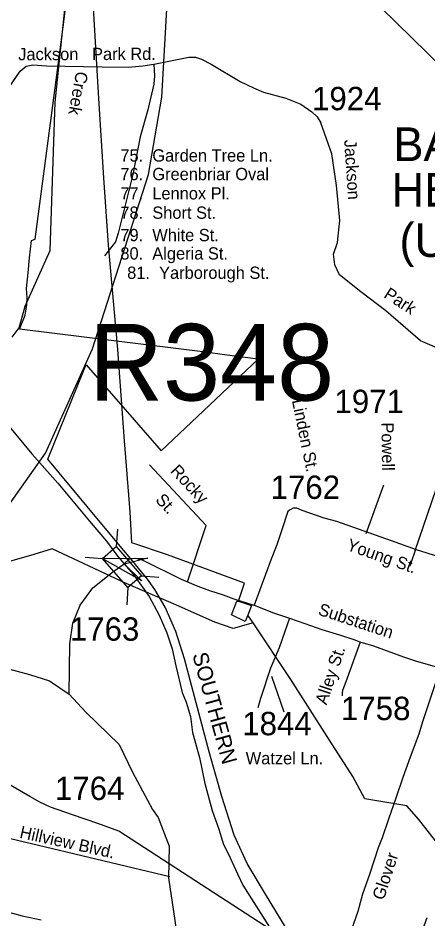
# Model space of a CAD drawing. Extents: x 884530 to 1028605, y 526725 to 653634.
# Drawn here: x 970449 to 972642, y 584283 to 589105 of the extents above; entities that cross this region are included whole.
import ezdxf

# ---------------------------------------------------------------- set-up
doc = ezdxf.new("R2010")
doc.units = 0
for name, color, linetype in [('Exist Boundary Political City Limit New', 7, 'Continuous'), ('Exist Civil Demographics City Label', 7, 'Continuous'), ('Exist Hydrographic Creek Single Shore', 7, 'Continuous'), ('Exist Hydrographic Creek Single Shore Label', 7, 'Continuous'), ('Exist Hydrographic Misc Water Feature', 7, 'Continuous'), ('Exist Railroad Mainline', 7, 'Continuous'), ('Exist Railroad Mainline Label', 7, 'Continuous'), ('Exist Road Non-System Type 51', 7, 'Continuous'), ('Exist Road Non-System Type 51 Label', 7, 'Continuous'), ('Exist Road Primary US Structure RailRoad Attributed CELL', 7, 'Continuous'), ('Exist Road Primary US Structure RailRoad CELL', 7, 'Continuous'), ('Exist Road Primary US Structure RailRoad Number Label', 7, 'Continuous'), ('Exist Road Primary US UnDivided 4 Lane Attributed', 7, 'Continuous'), ('Exist Road Secondary Type 41 Attributed', 7, 'Continuous'), ('Exist Road Secondary Type 51 Attributed', 7, 'Continuous'), ('Exist Road Secondary Type 51 Label', 7, 'Continuous'), ('Exist Road Secondary Type 51 Number Label', 7, 'Continuous'), ('Exist Utilities Electrical Transmission Line', 7, 'Continuous'), ('Map Preparation Boundary City Limit Buffer Line', 7, 'Continuous')]:
    doc.layers.add(name, color=color, linetype=linetype)

msp = doc.modelspace()

# ---------------------------------------------------------------- linework, layer by layer
at = {"layer": 'Exist Boundary Political City Limit New'}
msp.add_lwpolyline([(971913.4, 584184.1), (971771.7, 584416.5), (971675.4, 584579.2), (971604.9, 584731.1), (971539.6, 584938.8), (971472.1, 585176.9), (971339, 585675.8), (971293.7, 585821.6), (971236.5, 585951.8), (971181, 586046.8), (971141.6, 586100.9), (971061.9, 586198.8), (970968.3, 586310.9), (970668.6, 586671.1), (970607.8, 586744.3), (970801.6, 587219.4), (970813.6, 587248.9), (971021.2, 587009.9), (971213.9, 586787.9), (971733.1, 587278.4), (971552.4, 587302.9), (971451.2, 587316.7), (970456.9, 587439.2), (970487.4, 587514.6), (970496.2, 587569.1), (970497.1, 587607.6), (970494.5, 587658), (970502.6, 587741.8), (970511, 587820.8), (970521.6, 587913.7), (970539.9, 587921.2), (970606.1, 588421.4), (970668.8, 588893.2), (970694.8, 589097.9), (970720.1, 589303.9)], dxfattribs=at)
at = {"layer": 'Exist Hydrographic Creek Single Shore'}
for points in [[(970416.9, 587396.7), (970455.2, 587447), (970487.6, 587563.1), (970620.8, 587860.5), (970648.3, 588654.1), (970734.4, 589495.4), (970786.7, 590088.9), (970777.4, 590374.5), (970689.4, 590876.4), (970578.6, 591090), (969975.3, 591919.6)], [(968851, 583800.3), (969108.1, 584802.9), (969120.5, 585160.4), (969116.1, 585199.3), (969104, 585403.6), (969099, 585513.3), (969566.7, 586004.7), (970021.3, 586130.1), (970174.4, 586181.2), (970595.2, 586776.6), (970846.9, 587334.3), (971146.1, 588266.8), (971218.9, 588682.1), (971262.4, 589465.6), (971326.9, 589877.8), (971410.9, 590135.4), (971552.5, 590372.1)]]:
    msp.add_lwpolyline(points, dxfattribs=at)
at = {"layer": 'Exist Hydrographic Misc Water Feature'}
msp.add_lwpolyline([(974914.6, 585822), (974719.1, 586113.9), (974071.6, 586921.2), (973960.8, 587090.8), (973762.9, 587586.2), (972984.6, 588528.2), (972801, 588758.3), (972309, 589240.7), (972056.6, 589416.5), (971935.4, 589773.4), (971672.7, 590133.1), (971676.1, 590231.5)], dxfattribs=at)
at = {"layer": 'Exist Railroad Mainline'}
for points in [[(969339.6, 588542.2), (969381.8, 588418.4), (969395.1, 588376.2), (969422.2, 588306.2), (969466.8, 588180.7), (969529.7, 588042.4), (969568.4, 587974.9), (969618.3, 587896.1), (969667.2, 587819.1), (969902.3, 587519.5), (969992, 587406.9), (970089, 587301.4), (970170.5, 587198.7), (970270, 587077.3), (970335, 586997.5), (970437.7, 586876.5), (970522.7, 586772.4), (970662.4, 586614.5), (970840.6, 586401.1), (970921.8, 586304.6), (970982.1, 586223.4), (971017.3, 586183)], [(971017.3, 586183), (971064.8, 586128.5), (971150.2, 586009.5), (971203.6, 585908.2), (971244.7, 585814.2), (971273.8, 585729), (971293.7, 585638.2), (971326.7, 585494.9), (971347.9, 585442.9), (971371.2, 585366.2), (971381.4, 585280.9), (971418.7, 585147.5), (971447.9, 585008.5), (971487, 584863.1), (971523.6, 584763.7), (971548.7, 584680.8), (971574.9, 584629.8), (971612.1, 584548.4), (971651.2, 584463), (972066.4, 583808.3)]]:
    msp.add_lwpolyline(points, dxfattribs=at)
at = {"layer": 'Exist Road Non-System Type 51'}
for p, q in [((972311.5, 586345.4), (972404.7, 586607.3)), ((972573.5, 586255.5), (972685.7, 586583.8)), ((970670.8, 584651.3), (971261.6, 584510.2)), ((972456.1, 583785.3), (972637, 584291.5))]:
    msp.add_line(p, q, dxfattribs=at)
for points in [[(971174.5, 588857), (971362.2, 588895.5), (971398.5, 588895.5), (971430.5, 588884.8), (971481.7, 588857), (971637.4, 588765.3), (971707.8, 588731.2), (971761.1, 588707.7), (971880.5, 588675.7), (971961.6, 588643.7), (972021.3, 588603.1), (972049, 588576.5), (972068.2, 588544.4)], [(970146.5, 588524.2), (970280.9, 588558.3), (970300.1, 588575.4), (970329.9, 588633), (970460, 588820.8), (970492, 588847.4), (970528.3, 588853.8), (970600.8, 588849.6), (970899.4, 588843.2), (971038, 588842.1), (971117, 588848.5), (971174.5, 588857)], [(971174.5, 588857), (971178.8, 588795.2), (971174.5, 588750.4), (971142.6, 588613.8), (971102, 588469.8), (971063.6, 588267.1), (970984.7, 587953.4), (970969.8, 587906.4), (970912.2, 587832.8)], [(971355.7, 586087.2), (971454.5, 586388.3), (971151.3, 586713.2)], [(972573.5, 586255.5), (972549.5, 586187), (972543.6, 586168.8)], [(972278.5, 585764.3), (972202.7, 585551.4), (972185, 585505.3), (972183.2, 585492.4), (972182.3, 585476.8)], [(970234.7, 584755.4), (970483.8, 584695.9), (970670.8, 584651.3)]]:
    msp.add_lwpolyline(points, dxfattribs=at)
at = {"layer": 'Exist Road Primary US Structure RailRoad Attributed CELL'}
msp.add_lwpolyline([(971111.3, 586092.5), (970899.2, 586212.8), (971143, 586214.7), (971017.2, 586182.1)], close=True, dxfattribs=at)
at = {"layer": 'Exist Road Primary US Structure RailRoad CELL'}
for p, q in [((970981.4, 586369.4), (970974.3, 586275.5)), ((970807.6, 586219.8), (970901.4, 586212.8)), ((971108.4, 586119), (971202.2, 586112)), ((971037.1, 586057.7), (971030, 585963.9))]:
    msp.add_line(p, q, dxfattribs=at)
msp.add_lwpolyline([(970974.3, 586275.5), (971108.7, 586119.3), (971035.8, 586056.5), (970901.4, 586212.8)], close=True, dxfattribs=at)
at = {"layer": 'Exist Road Primary US UnDivided 4 Lane Attributed'}
msp.add_lwpolyline([(968326.2, 584911.9), (968359.1, 584870.4), (968391.7, 584830.2), (968430.6, 584792.7), (968467.8, 584773.4), (968471.8, 584771.3), (968512.3, 584764.4), (968598.2, 584747.2), (968768.6, 584708.5), (968989.1, 584656.9), (969172.8, 584605.9), (969400.8, 584549.9), (969734.3, 584475.4), (969950.8, 584423.8), (969974.6, 584417), (970006.3, 584409.9), (970135.3, 584379.3), (970222.8, 584360.3), (970419.3, 584313.6), (970470.8, 584299.7), (970572.2, 584278.1)], dxfattribs=at)
at = {"layer": 'Exist Road Secondary Type 41 Attributed'}
msp.add_lwpolyline([(971900.8, 585892), (971876.5, 585822.2), (971844.9, 585734.3), (971799.2, 585625.4), (971745.9, 585463), (971731.7, 585412.1)], dxfattribs=at)
at = {"layer": 'Exist Road Secondary Type 51 Attributed'}
for points in [[(973006.9, 586491.6), (973142, 586926.9), (973187, 587077.1), (973147, 587157.1), (973061.9, 587192.2), (972866.9, 587262.2), (972601.9, 587377.3), (972416.9, 587537.4), (972282.5, 587639.1), (972168.5, 587730.4), (972142.9, 587783.7), (972137.1, 587841.6), (972157.8, 587903.2), (972170.6, 588020.6), (972151.8, 588208), (972126.8, 588378.1), (972068.2, 588544.4)], [(972891.9, 586159), (972824.4, 586180.1), (972700.6, 586221), (972579.6, 586258.4), (972447.2, 586307.1), (972153.3, 586410.3), (972085.9, 586428.7), (971968.5, 586469.6), (971940.3, 586480.8), (971921.4, 586481.5), (971904.9, 586473.5), (971898.8, 586469.8), (971892.7, 586464), (971859.1, 586365), (971832.5, 586285.9), (971803.7, 586208.9), (971711.9, 585962.4)], [(971017.3, 586183), (971044.7, 586210.7), (971076.8, 586213.8), (971112, 586204.6), (971321.5, 586102.1), (971410.5, 586064.5), (971473.6, 586041.6), (971545.6, 586017), (971603.1, 585995.6), (971676, 585972.3), (971711.9, 585962.4)], [(970722.8, 585486.9), (970726.8, 585755.1), (970742.1, 585866.6), (970780.6, 585962.7), (970849.7, 586055), (970953.5, 586139.6), (971017.3, 586183)], [(969540.9, 585977.5), (969591.2, 585930.1), (969733.4, 585822.5), (969844.8, 585761), (970140.6, 585691.8), (970378.8, 585626.4), (970509.5, 585591.8), (970617, 585557.2), (970722.8, 585486.9)], [(971711.9, 585962.4), (971815, 585922.1), (971900.8, 585892)], [(971900.8, 585892), (971982.7, 585864.5), (972073.1, 585832.7), (972169.2, 585802.9), (972244.3, 585778.2), (972276.4, 585765.7), (972350, 585744.3), (972510.8, 585686.5), (972575.2, 585664.1), (972680.6, 585634.6), (972712.2, 585627.6)], [(972102.5, 583981.6), (972200.7, 584145.7), (972233.3, 584222.7), (972268.8, 584325.4), (972294, 584416.7), (972331.8, 584527.6), (972376.6, 584666.1), (972398.5, 584719.3), (972432.1, 584818.2), (972472, 584930.9), (972509.8, 585041.7), (972547.6, 585150.4), (972593.9, 585272.9), (972614.3, 585340.3), (972654.2, 585456.9), (972696.1, 585586.8)], [(970722.8, 585486.9), (970811.9, 585389.4), (970989.7, 585216.9), (971060.9, 585067.9), (971168.5, 584868), (971199.2, 584825.7), (971256.8, 584671.9), (971253, 584502.7), (971306.8, 584142.9)]]:
    msp.add_lwpolyline(points, dxfattribs=at)
at = {"layer": 'Exist Road Secondary Type 51 Label'}
msp.add_lwpolyline([(971872.3, 585389.1), (971806.1, 585581.4)], dxfattribs=at)
at = {"layer": 'Exist Utilities Electrical Transmission Line'}
msp.add_line((971705.9, 585868.2), (971677.3, 585909.1), dxfattribs=at)
for points in [[(971627.8, 585983), (971661.1, 586079.7), (971248.3, 586232.1), (971058.3, 586296.7), (971048, 586461.2), (971019.1, 586842.5), (970982.1, 587330.2), (970933.3, 587888.3), (970907.8, 588249.3), (970880.5, 588674.6), (970850.3, 589190), (970822.7, 589549.2), (970811, 589793.7), (970790, 589990.6), (970761.2, 590546), (970738.3, 590750.9), (970725, 591005.6)], [(971705.9, 585868.2), (971598.8, 585837.7), (971501.9, 585871.1), (971281.2, 585968.9), (971026.7, 586077.7), (970631, 586263.5), (970533.7, 586232.8), (970309.4, 586168.5), (969919.7, 586072), (969612.8, 585990.5)], [(973673.4, 583156.1), (973433, 583268.4), (973164.8, 583383.8), (972953.8, 583475.3), (970988.8, 584752), (970876.2, 584794.1), (970739.8, 584840.9), (970623.1, 584880.8), (970566.1, 584908.8), (970512.9, 584938.7), (970389.2, 585009), (970230.6, 585106.6), (970178, 585148.5), (970099.3, 585243.3), (969930.1, 585445.2), (969805, 585591.7), (969726.4, 585688.5), (969612.8, 585990.5)], [(971677.3, 585909.1), (971664.2, 585875.6), (971591.3, 585910.1), (971619.8, 585983.1), (971627.8, 585983)], [(971627.8, 585983), (971697.1, 585960.4), (971677.3, 585909.1)], [(973673.4, 583156.1), (973608.2, 583298.5), (973427.7, 583693), (973351, 583847.8), (973193.8, 584045.3), (972921.7, 584395), (972739.6, 584627.4), (972592.1, 584814.6), (972528.6, 584888.9), (972303.7, 584926.6), (972239.8, 585045), (972114.5, 585239.5), (971907.6, 585564.8), (971705.9, 585868.2)]]:
    msp.add_lwpolyline(points, dxfattribs=at)
at = {"layer": 'Map Preparation Boundary City Limit Buffer Line'}
msp.add_lwpolyline([(971913.4, 584184.1), (971771.7, 584416.5), (971675.4, 584579.2), (971604.9, 584731.1), (971539.6, 584938.8), (971472.1, 585176.9), (971339, 585675.8), (971293.7, 585821.6), (971236.5, 585951.8), (971181, 586046.8), (971141.6, 586100.9), (971061.9, 586198.8), (970968.3, 586310.9), (970668.6, 586671.1), (970607.8, 586744.3), (970801.6, 587219.4), (970813.6, 587248.9), (971021.2, 587009.9), (971213.9, 586787.9), (971733.1, 587278.4), (971552.4, 587302.9), (971451.2, 587316.7), (970456.9, 587439.2), (970487.4, 587514.6), (970496.2, 587569.1), (970497.1, 587607.6), (970494.5, 587658), (970502.6, 587741.8), (970511, 587820.8), (970521.6, 587913.7), (970539.9, 587921.2), (970606.1, 588421.4), (970668.8, 588893.2), (970694.8, 589097.9), (970720.1, 589303.9)], dxfattribs=at)

# ---------------------------------------------------------------- texts
at = {"layer": 'Exist Civil Demographics City Label'}
for s, p in [('BARKER', (972456.8, 588339)), ('HEIGHTS', (972446.9, 588095.8)), ('(UNINC.)', (972489.2, 587825.9))]:
    msp.add_text(s, height=180.45, dxfattribs=at).set_placement(p)
at = {"layer": 'Exist Hydrographic Creek Single Shore Label'}
msp.add_text('Creek', height=65.62, rotation=259.6398, dxfattribs=at).set_placement((970759.9, 588822.5))
msp.add_text('Creek', height=65.62, rotation=259.6398, dxfattribs=at).set_placement((970759.9, 588822.5))
at = {"layer": 'Exist Railroad Mainline Label'}
msp.add_text('SOUTHERN', height=82.02, rotation=285.3923, dxfattribs=at).set_placement((971380.4, 585697.5))
at = {"layer": 'Exist Road Non-System Type 51 Label'}
for s, height, rotation, p in [('Jackson   Park Rd.', 65.617, 0.1664, (970449.9, 588878.5)), ('Linden St.', 65.62, 281.6251, (971913.3, 587058.2)), ('Rocky', 65.62, 313.0554, (971259.7, 586677.5)), ('St.', 65.62, 313.0554, (971180, 586522.6)), ('Alley St.', 65.62, 71.5978, (972098.9, 585425.2)), ('Hillview Blvd.', 65.617, 347.4988, (970453.8, 584718))]:
    msp.add_text(s, height=height, rotation=rotation, dxfattribs=at).set_placement(p)
for s, p in [('75.  Garden Tree Ln.', (970996.4, 588336.6)), ('76.  Greenbriar Oval', (970996.4, 588237)), ('77.  Lennox Pl.', (970996.4, 588133.7)), ('78.  Short St.', (970996.4, 588030.3)), ('79.  White St.', (970996.4, 587910.4)), ('80.  Algeria St.', (970996.4, 587812.2)), ('81.  Yarborough St.', (971032.7, 587708.9))]:
    msp.add_text(s, height=65.617, dxfattribs=at).set_placement(p)
at = {"layer": 'Exist Road Primary US Structure RailRoad Number Label'}
msp.add_text('R348', height=410.1, dxfattribs=at).set_placement((970828.5, 587057.6))
at = {"layer": 'Exist Road Secondary Type 51 Label'}
for s, rotation, p in [('Jackson', 273.9458, (972193, 588451.9)), ('Park', 327.1256, (972400.1, 587612.2)), ('Powell', 270.7773, (972392.8, 586940)), ('Young St.', 340.6409, (972202, 586258.8)), ('Substation', 341.7862, (972049.5, 585912.3)), ('Glover', 72.0807, (972404.7, 584379.7))]:
    msp.add_text(s, height=65.62, rotation=rotation, dxfattribs=at).set_placement(p)
msp.add_text('Watzel Ln.', height=65.62, dxfattribs=at).set_placement((971666.8, 585110.4))
at = {"layer": 'Exist Road Secondary Type 51 Number Label'}
for s, p in [('1924', (972021.2, 588611.3)), ('1971', (972141.4, 586990.5)), ('1762', (971799.6, 586531.1)), ('1763', (970725.9, 585772.3)), ('1758', (972176.2, 585347.2)), ('1844', (971648.1, 585266.2)), ('1764', (970646.3, 584919.6))]:
    msp.add_text(s, height=125, dxfattribs=at).set_placement(p)

doc.saveas('drawing.dxf')
